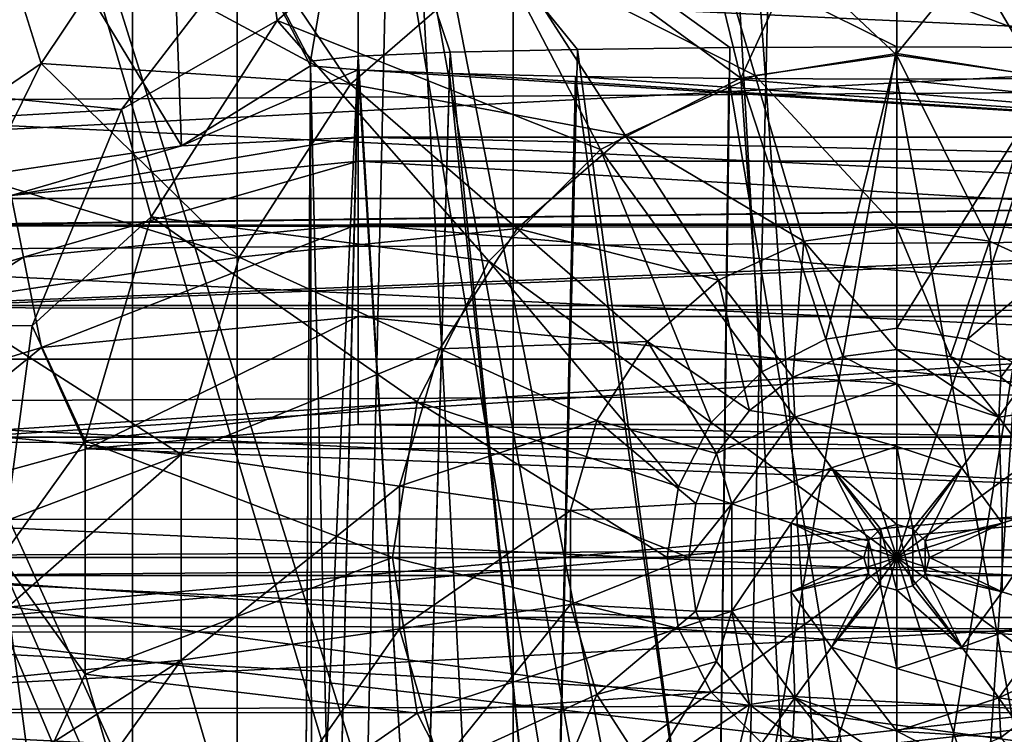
# Model space of a CAD drawing. Header units: metres. Extents: x -23 to 23, y -109 to 23.
# Tile 466 of 656: x -2.44 to 0.3, y 5.51 to 7.5. Entities that reach past the tile are written whole.
import ezdxf

# ---------------------------------------------------------------- set-up
doc = ezdxf.new("R2010")
doc.units = ezdxf.units.M
doc.layers.add('solid_509434', color=7, linetype='CONTINUOUS')
doc.layers.add('solid_509434_01', color=7, linetype='CONTINUOUS')

msp = doc.modelspace()

# ---------------------------------------------------------------- linework, layer by layer
at = {"layer": 'solid_509434'}
for points in [[(-2.128254, -22.900986), (-2.128254, 22.900986), (-1.068158, 22.974649)], [(-1.068158, -22.974649), (-2.128254, -22.900986), (-1.068158, 22.974649)], [(-3.180288, -22.779009), (-3.180288, 22.779009), (-2.128254, 22.900986)], [(-2.128254, -22.900986), (-3.180288, -22.779009), (-2.128254, 22.900986)], [(-1.836554, -17.411856, 46), (-1.836554, 17.411856, 46), (-3.638742, 17.126448, 46)], [(-1.836554, -17.411856, 46), (0, -17.508833, 46), (-1.836554, 17.411856, 46)], [(-1.836554, -17.411856, 46), (-3.638742, 17.126448, 46), (-3.638742, -17.126448, 46)], [(-0.119213, 1.900056, 160.620407), (-0.653403, 11.368499, 160.433731), (-1.951373, 11.216787, 160.433731)], [(0.022408, 1.900056, 160.620468), (0.653403, 11.368499, 160.433731), (-0.653403, 11.368499, 160.433731)], [(-0.119213, 1.900056, 160.620407), (0.022408, 1.900056, 160.620468), (-0.653403, 11.368499, 160.433731)], [(-1.951373, 11.216787, 160.433731), (-3.222955, 10.915418, 160.433731), (-0.401728, 1.900056, 160.61969)], [(-0.260559, 1.900056, 160.620148), (-1.951373, 11.216787, 160.433731), (-0.401728, 1.900056, 160.61969)], [(-0.260559, 1.900056, 160.620148), (-0.119213, 1.900056, 160.620407), (-1.951373, 11.216787, 160.433731)], [(-3.222955, 10.915418, 160.433731), (-4.450951, 10.468463, 160.433731), (-0.459658, 1.666169, 160.623337)], [(-3.222955, 10.915418, 160.433731), (-0.459658, 1.666169, 160.623337), (-0.401728, 1.900056, 160.61969)], [(-4.450951, 10.468463, 160.433731), (-5.618755, 9.881969, 160.433731), (-0.564845, 1.24148, 160.629425)], [(-4.450951, 10.468463, 160.433731), (-0.51403, 1.446641, 160.626587), (-0.459658, 1.666169, 160.623337)], [(-4.450951, 10.468463, 160.433731), (-0.564845, 1.24148, 160.629425), (-0.51403, 1.446641, 160.626587)], [(-5.618755, 9.881969, 160.433731), (-6.710576, 9.163868, 160.433731), (-0.612053, 1.050878, 160.631805)], [(-5.618755, 9.881969, 160.433731), (-0.612053, 1.050878, 160.631805), (-0.564845, 1.24148, 160.629425)], [(-6.710576, 9.163868, 160.433731), (-7.711648, 8.323869, 160.433731), (-1.44873, 1.900056, 160.611374)], [(-6.710576, 9.163868, 160.433731), (-0.641626, 0.931476, 160.633133), (-0.612053, 1.050878, 160.631805)], [(-6.710576, 9.163868, 160.433731), (-1.44873, 1.900056, 160.611374), (-0.641626, 0.931476, 160.633133)], [(-7.711648, 8.323869, 160.433731), (-8.608433, 7.373333, 160.433731), (-1.774265, 1.900056, 160.607483)], [(-7.711648, 8.323869, 160.433731), (-1.774265, 1.900056, 160.607483), (-1.44873, 1.900056, 160.611374)], [(-0.433863, 7.335294, 64.752502), (-0.643146, 8.190601, 63.785877), (0, 8.283062, 63.785877)], [(-0.433863, 7.335294, 64.752502), (-1.234299, 7.920645, 63.785877), (-0.643146, 8.190601, 63.785877)], [(-2.029092, 8.142138, 155.228531), (-1.5, 8.165452, 155.228531), (-1.633015, 7.382183, 125.375923)], [(-1.633015, 7.382183, 125.375923), (-1.5, 8.165452, 155.228531), (-1.5, 7.396064, 125.846802)], [(-1.24366, 7.406901, 126.260674), (-1.5, 7.396064, 125.846802), (-1.5, 8.165452, 155.228531)], [(-0.888682, 7.415253, 126.579582), (-1.24366, 7.406901, 126.260674), (-1.5, 8.165452, 155.228531)], [(-0.464404, 7.420524, 126.780876), (-0.888682, 7.415253, 126.579582), (-1.5, 8.165452, 155.228531)], [(0, 7.422345, 126.850418), (-0.464404, 7.420524, 126.780876), (-1.5, 8.165452, 155.228531)], [(0.467685, 7.420497, 126.779869), (0, 7.422345, 126.850418), (-1.5, 8.165452, 155.228531)], [(0.894337, 7.415154, 126.575798), (0.467685, 7.420497, 126.779869), (-1.5, 8.165452, 155.228531)], [(1.2459, 7.406831, 126.257988), (0.894337, 7.415154, 126.575798), (-1.5, 8.165452, 155.228531)], [(1.5, 7.396064, 125.846802), (1.2459, 7.406831, 126.257988), (-1.5, 8.165452, 155.228531)], [(1.5, 8.165452, 155.228531), (1.5, 7.396064, 125.846802), (-1.5, 8.165452, 155.228531)], [(-2.554083, 8.072378, 155.228531), (-2.029092, 8.142138, 155.228531), (-1.992085, 7.146226, 117.229057)], [(-2.029092, 8.142138, 155.228531), (-1.633015, 7.382183, 125.375923), (-1.63299, 7.369177, 124.883324)], [(-2.029092, 8.142138, 155.228531), (-1.63299, 7.369177, 124.883324), (-1.992085, 7.146226, 117.229057)], [(-2.554083, 8.072378, 155.228531), (-1.992085, 7.146226, 117.229057), (-2.479432, 7.073935, 117.229057)], [(13.941142, 8.052975, 84), (-13.941094, 8.053056, 84), (-14.706376, 6.552244, 84)], [(14.70641, 6.552169, 84), (13.941142, 8.052975, 84), (-14.706376, 6.552244, 84)], [(-2.158524, 7.247466, 63.700001), (-11.181997, 6.737748, 63.700001), (-10.287291, 8.03785, 63.700001)], [(-1.761283, 7.764386, 63.700001), (-2.158524, 7.247466, 63.700001), (-10.287291, 8.03785, 63.700001)], [(-1.945503, 7.945537, 65.47879), (-2.182805, 7.674951, 65.47879), (-1.521364, 7.318269, 66.453232)], [(-1.945503, 7.945537, 65.47879), (-1.521364, 7.318269, 66.453232), (-1.088338, 7.693488, 66.453232)], [(-0.394032, 7.34195, 67.511581), (-0.567142, 7.93151, 66.453232), (-1.088338, 7.693488, 66.453232)], [(-0.394032, 7.34195, 67.511581), (0, 7.398603, 67.511581), (-0.567142, 7.93151, 66.453232)], [(-1.725409, 7.495103, 63.785877), (-1.761283, 7.764386, 63.700001), (-1.234299, 7.920645, 63.785877)], [(-0.825257, 7.135869, 64.752502), (-1.725409, 7.495103, 63.785877), (-1.234299, 7.920645, 63.785877)], [(-0.433863, 7.335294, 64.752502), (-0.825257, 7.135869, 64.752502), (-1.234299, 7.920645, 63.785877)], [(-1.725409, 7.495103, 63.785877), (-2.158524, 7.247466, 63.700001), (-1.761283, 7.764386, 63.700001)], [(-2.827818, 7.07245, 65.273033), (-2.38276, 7.3757, 65.47879), (-2.488992, 7.718028, 65.273033)], [(-2.488992, 7.718028, 65.273033), (-2.38276, 7.3757, 65.47879), (-2.182805, 7.674951, 65.47879)], [(-0.756142, 7.17658, 67.511581), (-1.088338, 7.693488, 66.453232), (-1.521364, 7.318269, 66.453232)], [(-0.756142, 7.17658, 67.511581), (-0.394032, 7.34195, 67.511581), (-1.088338, 7.693488, 66.453232)], [(-2.182805, 7.674951, 65.47879), (-2.38276, 7.3757, 65.47879), (-1.521364, 7.318269, 66.453232)], [(-2.076742, 6.948427, 63.785877), (-2.158524, 7.247466, 63.700001), (-1.725409, 7.495103, 63.785877)], [(-1.135869, 6.825257, 64.752502), (-2.076742, 6.948427, 63.785877), (-1.725409, 7.495103, 63.785877)], [(-0.825257, 7.135869, 64.752502), (-1.135869, 6.825257, 64.752502), (-1.725409, 7.495103, 63.785877)], [(-1.24366, 7.406901, 126.260674), (-1.325985, 4.542696, 125.386948), (-1.5, 7.396064, 125.846802)], [(-1.24366, 7.406901, 126.260674), (-0.957361, 4.539433, 125.760788), (-1.325985, 4.542696, 125.386948)], [(-0.888682, 7.415253, 126.579582), (-0.957361, 4.539433, 125.760788), (-1.24366, 7.406901, 126.260674)], [(-0.888682, 7.415253, 126.579582), (-0.500614, 4.537374, 125.99678), (-0.957361, 4.539433, 125.760788)], [(-0.464404, 7.420524, 126.780876), (-0.500614, 4.537374, 125.99678), (-0.888682, 7.415253, 126.579582)], [(0, 7.422345, 126.850418), (0, 4.536672, 126.077202), (-0.500614, 4.537374, 125.99678)], [(0, 7.422345, 126.850418), (-0.500614, 4.537374, 125.99678), (-0.464404, 7.420524, 126.780876)], [(0.467685, 7.420497, 126.779869), (0, 4.536672, 126.077202), (0, 7.422345, 126.850418)], [(0.467685, 7.420497, 126.779869), (0.500598, 4.537374, 125.996788), (0, 4.536672, 126.077202)], [(-1.633015, 7.382183, 125.375923), (-1.62864, 4.549173, 124.644783), (-1.65, 4.551546, 124.37291)], [(-1.63299, 7.369177, 124.883324), (-1.633015, 7.382183, 125.375923), (-1.65, 4.551546, 124.37291)], [(-1.633015, 7.382183, 125.375923), (-1.5, 7.396064, 125.846802), (-1.62864, 4.549173, 124.644783)], [(-1.5, 7.396064, 125.846802), (-1.56644, 4.546874, 124.908241), (-1.62864, 4.549173, 124.644783)], [(-1.5, 7.396064, 125.846802), (-1.325985, 4.542696, 125.386948), (-1.56644, 4.546874, 124.908241)], [(-8.608433, 7.373333, 160.433731), (-9.388803, 6.325113, 160.433731), (-2.100185, 1.900056, 160.60321)], [(-8.608433, 7.373333, 160.433731), (-2.100185, 1.900056, 160.60321), (-1.774265, 1.900056, 160.607483)], [(-2.827818, 7.07245, 65.273033), (-2.541941, 7.052917, 65.47879), (-2.38276, 7.3757, 65.47879)], [(-2.38276, 7.3757, 65.47879), (-2.541941, 7.052917, 65.47879), (-1.831137, 6.836252, 66.453232)], [(-2.38276, 7.3757, 65.47879), (-1.831137, 6.836252, 66.453232), (-1.521364, 7.318269, 66.453232)], [(-1.992085, 7.146226, 117.229057), (-1.63299, 7.369177, 124.883324), (-1.5, 7.358531, 124.413483)], [(-1.992085, 7.146226, 117.229057), (-1.5, 7.358531, 124.413483), (-1.5, 7.1704, 117.229057)], [(-1.63299, 7.369177, 124.883324), (-1.65, 4.551546, 124.37291), (-1.628617, 4.553918, 124.101036)], [(-1.63299, 7.369177, 124.883324), (-1.628617, 4.553918, 124.101036), (-1.566398, 4.556217, 123.837593)], [(-1.63299, 7.369177, 124.883324), (-1.566398, 4.556217, 123.837593), (-1.5, 7.358531, 124.413483)], [(-1.5, 7.358531, 124.413483), (-1.566398, 4.556217, 123.837593), (-1.325923, 4.560394, 123.358932)], [(-1.5, 7.358531, 124.413483), (-1.325923, 4.560394, 123.358932), (-1.2459, 7.347764, 124.002296)], [(-1.5, 7.358531, 124.413483), (1.5, 7.1704, 117.229057), (-1.5, 7.1704, 117.229057)], [(-1.2459, 7.347764, 124.002296), (-1.325923, 4.560394, 123.358932), (-0.957314, 4.563656, 122.985146)], [(-1.2459, 7.347764, 124.002296), (-0.957314, 4.563656, 122.985146), (-0.894337, 7.339442, 123.684486)], [(-0.894337, 7.339442, 123.684486), (-0.957314, 4.563656, 122.985146), (-0.500598, 4.565715, 122.749184)], [(-0.894337, 7.339442, 123.684486), (-0.500598, 4.565715, 122.749184), (-0.467685, 7.334098, 123.480415)], [(-0.375519, 6.516858, 65.814804), (-0.825257, 7.135869, 64.752502), (-0.433863, 7.335294, 64.752502)], [(-0.258639, 6.880845, 68.637062), (-0.394032, 7.34195, 67.511581), (-0.756142, 7.17658, 67.511581)], [(-0.467685, 7.334098, 123.480415), (-0.500598, 4.565715, 122.749184), (0, 4.566417, 122.668762)], [(-0.467685, 7.334098, 123.480415), (0, 4.566417, 122.668762), (0, 7.332251, 123.409866)], [(-0.375519, 6.516858, 65.814804), (-0.433863, 7.335294, 64.752502), (-0.197422, 6.607603, 65.814804)], [(-0.258639, 6.880845, 68.637062), (0, 6.918032, 68.637062), (-0.394032, 7.34195, 67.511581)], [(-1.056994, 6.91589, 67.511581), (-1.521364, 7.318269, 66.453232), (-1.831137, 6.836252, 66.453232)], [(-1.056994, 6.91589, 67.511581), (-0.756142, 7.17658, 67.511581), (-1.521364, 7.318269, 66.453232)], [(-2.158524, 7.247466, 63.700001), (-2.408116, 6.645539, 63.700001), (-11.181997, 6.737748, 63.700001)], [(-2.076742, 6.948427, 63.785877), (-2.408116, 6.645539, 63.700001), (-2.158524, 7.247466, 63.700001)], [(-2.466404, 7.008442, 116.929398), (-1.992085, 7.146226, 117.229057), (-1.5, 7.1704, 117.229057)], [(-2.466404, 7.008442, 116.929398), (-1.5, 7.1704, 117.229057), (-1.5, 7.103625, 116.929398)], [(-0.496325, 6.772297, 68.637062), (-0.756142, 7.17658, 67.511581), (-1.056994, 6.91589, 67.511581)], [(-0.496325, 6.772297, 68.637062), (-0.258639, 6.880845, 68.637062), (-0.756142, 7.17658, 67.511581)], [(-2.466404, 7.008442, 116.929398), (-2.479432, 7.073935, 117.229057), (-1.992085, 7.146226, 117.229057)], [(-0.516858, 6.375519, 65.814804), (-1.135869, 6.825257, 64.752502), (-0.825257, 7.135869, 64.752502)], [(-0.516858, 6.375519, 65.814804), (-0.825257, 7.135869, 64.752502), (-0.375519, 6.516858, 65.814804)], [(-2.466404, 7.008442, 116.929398), (-1.5, 7.103625, 116.929398), (-2.432275, 6.836864, 116.676743)], [(-1.5, 7.103625, 116.929398), (-1.5, 6.928686, 116.676743), (-2.432275, 6.836864, 116.676743)], [(-1.5, 7.103625, 116.929398), (1.5, 6.928686, 116.676743), (-1.5, 6.928686, 116.676743)], [(-2.541941, 7.052917, 65.47879), (-2.657628, 6.712117, 65.47879), (-1.831137, 6.836252, 66.453232)], [(-2.466404, 7.008442, 116.929398), (-2.432275, 6.836864, 116.676743), (-3.328724, 6.56493, 116.676743)], [(-2.259822, 6.324921, 63.785877), (-2.408116, 6.645539, 63.700001), (-2.076742, 6.948427, 63.785877)], [(-1.335294, 6.433863, 64.752502), (-2.259822, 6.324921, 63.785877), (-2.076742, 6.948427, 63.785877)], [(-1.135869, 6.825257, 64.752502), (-1.335294, 6.433863, 64.752502), (-2.076742, 6.948427, 63.785877)], [(-2.432275, 6.836864, 116.676743), (-1.5, 6.928686, 116.676743), (-2.382082, 6.584527, 116.508675)], [(-1.5, 6.928686, 116.676743), (-1.5, 6.671405, 116.508675), (-2.382082, 6.584527, 116.508675)], [(-1.272214, 6.581001, 67.511581), (-1.056994, 6.91589, 67.511581), (-1.831137, 6.836252, 66.453232)], [(-1.5, 6.928686, 116.676743), (1.5, 6.671405, 116.508675), (-1.5, 6.671405, 116.508675)], [(-0.693802, 6.601183, 68.637062), (-1.056994, 6.91589, 67.511581), (-1.272214, 6.581001, 67.511581)], [(-0.693802, 6.601183, 68.637062), (-0.496325, 6.772297, 68.637062), (-1.056994, 6.91589, 67.511581)], [(-0.289665, 6.501722, 69.809235), (-0.258639, 6.880845, 68.637062), (-0.496325, 6.772297, 68.637062)], [(-0.289665, 6.501722, 69.809235), (-0.149938, 6.559597, 69.809235), (-0.258639, 6.880845, 68.637062)], [(-0.149938, 6.559597, 69.809235), (0, 6.579336, 69.809235), (-0.258639, 6.880845, 68.637062)], [(-3.328724, 6.56493, 116.676743), (-2.432275, 6.836864, 116.676743), (-3.230267, 6.327233, 116.508675)], [(-2.432275, 6.836864, 116.676743), (-2.382082, 6.584527, 116.508675), (-3.230267, 6.327233, 116.508675)], [(-2.657628, 6.712117, 65.47879), (-1.992563, 6.286487, 66.453232), (-1.831137, 6.836252, 66.453232)], [(-1.272214, 6.581001, 67.511581), (-1.831137, 6.836252, 66.453232), (-1.992563, 6.286487, 66.453232)], [(-0.607603, 6.197422, 65.814804), (-1.335294, 6.433863, 64.752502), (-1.135869, 6.825257, 64.752502)], [(-0.607603, 6.197422, 65.814804), (-1.135869, 6.825257, 64.752502), (-0.516858, 6.375519, 65.814804)], [(-0.409651, 6.409654, 69.809235), (-0.496325, 6.772297, 68.637062), (-0.693802, 6.601183, 68.637062)], [(-0.409651, 6.409654, 69.809235), (-0.289665, 6.501722, 69.809235), (-0.496325, 6.772297, 68.637062)], [(-2.408113, 5.35445, 63.700001), (-11.913324, 5.339229, 63.700001), (-11.181997, 6.737748, 63.700001)], [(-2.493185, 5.999997, 63.700001), (-2.408113, 5.35445, 63.700001), (-11.181997, 6.737748, 63.700001)], [(-2.408116, 6.645539, 63.700001), (-2.493185, 5.999997, 63.700001), (-11.181997, 6.737748, 63.700001)], [(-2.657628, 6.712117, 65.47879), (-2.727842, 6.35913, 65.47879), (-1.992563, 6.286487, 66.453232)], [(-2.382082, 6.584527, 116.508675), (-1.5, 6.671405, 116.508675), (-2.2549, 6.302616, 116.449997)], [(-1.5, 6.671405, 116.508675), (-1.5, 6.370675, 116.449997), (-2.2549, 6.302616, 116.449997)], [(-1.5, 6.671405, 116.508675), (1.5, 6.370675, 116.449997), (-1.5, 6.370675, 116.449997)], [(-2.259822, 6.324921, 63.785877), (-2.493185, 5.999997, 63.700001), (-2.408116, 6.645539, 63.700001)], [(-3.230267, 6.327233, 116.508675), (-2.382082, 6.584527, 116.508675), (-2.972547, 6.105464, 116.449997)], [(-2.382082, 6.584527, 116.508675), (-2.2549, 6.302616, 116.449997), (-2.972547, 6.105464, 116.449997)], [(-1.384367, 6.199042, 67.511581), (-1.272214, 6.581001, 67.511581), (-1.992563, 6.286487, 66.453232)], [(-0.835071, 6.381364, 68.637062), (-1.272214, 6.581001, 67.511581), (-1.384367, 6.199042, 67.511581)], [(-0.835071, 6.381364, 68.637062), (-0.693802, 6.601183, 68.637062), (-1.272214, 6.581001, 67.511581)], [(-0.501719, 6.289669, 69.809235), (-0.693802, 6.601183, 68.637062), (-0.835071, 6.381364, 68.637062)], [(-0.501719, 6.289669, 69.809235), (-0.409651, 6.409654, 69.809235), (-0.693802, 6.601183, 68.637062)], [(0, 6.483332, 70.010483), (-0.149938, 6.559597, 69.809235), (-0.289665, 6.501722, 69.809235)], [(0, 6.483332, 70.010483), (0, 6.579336, 69.809235), (-0.149938, 6.559597, 69.809235)], [(0.284095, 6.391024, 70.010483), (0, 6.579336, 69.809235), (0, 6.483332, 70.010483)], [(14.70641, 6.552169, 84), (-14.706376, 6.552244, 84), (-15.31097, 4.978186, 84)], [(15.310991, 4.978122, 84), (14.70641, 6.552169, 84), (-15.31097, 4.978186, 84)], [(-0.284095, 6.391024, 70.010483), (-0.289665, 6.501722, 69.809235), (-0.409651, 6.409654, 69.809235)], [(-0.284095, 6.391024, 70.010483), (0, 6.483332, 70.010483), (-0.289665, 6.501722, 69.809235)], [(-0.284095, 6.391024, 70.010483), (0, 6.30898, 70.150185), (0, 6.483332, 70.010483)], [(-1.335294, 6.433863, 64.752502), (-1.404011, 6, 64.752502), (-2.259822, 6.324921, 63.785877)], [(-0.638871, 6, 65.814804), (-1.404011, 6, 64.752502), (-1.335294, 6.433863, 64.752502)], [(-0.638871, 6, 65.814804), (-1.335294, 6.433863, 64.752502), (-0.607603, 6.197422, 65.814804)], [(-0.284095, 6.391024, 70.010483), (-0.409651, 6.409654, 69.809235), (-0.501719, 6.289669, 69.809235)], [(-0.284095, 6.391024, 70.010483), (-0.501719, 6.289669, 69.809235), (-0.459676, 6.149358, 70.010483)], [(-0.284095, 6.391024, 70.010483), (-0.459676, 6.149358, 70.010483), (-0.181614, 6.24997, 70.150185)], [(-0.284095, 6.391024, 70.010483), (-0.181614, 6.24997, 70.150185), (0, 6.30898, 70.150185)], [(2.247595, 6.303937, 116.449997), (-2.2549, 6.302616, 116.449997), (-1.5, 6.370675, 116.449997)], [(-0.908687, 6.13065, 68.637062), (-0.835071, 6.381364, 68.637062), (-1.384367, 6.199042, 67.511581)], [(-0.559595, 6.149944, 69.809235), (-0.835071, 6.381364, 68.637062), (-0.908687, 6.13065, 68.637062)], [(-0.559595, 6.149944, 69.809235), (-0.501719, 6.289669, 69.809235), (-0.835071, 6.381364, 68.637062)], [(-2.727842, 6.35913, 65.47879), (-2.751381, 6, 65.47879), (-1.992563, 6.286487, 66.453232)], [(-9.388803, 6.325113, 160.433731), (-2.425436, 1.900056, 160.598602), (-2.100185, 1.900056, 160.60321)], [(-9.388803, 6.325113, 160.433731), (-2.911386, 1.900056, 160.591293), (-2.425436, 1.900056, 160.598602)], [(-2.259823, 5.675086, 63.785877), (-2.493185, 5.999997, 63.700001), (-2.259822, 6.324921, 63.785877)], [(-1.404011, 6, 64.752502), (-2.259823, 5.675086, 63.785877), (-2.259822, 6.324921, 63.785877)], [(-0.181614, 6.24997, 70.150185), (0, 6.091413, 70.199997), (0, 6.30898, 70.150185)], [(2.959521, 6.110289, 116.449997), (-2.972547, 6.105464, 116.449997), (-2.2549, 6.302616, 116.449997)], [(-2.751381, 6, 65.47879), (-2.727842, 5.64087, 65.47879), (-1.992563, 6.286487, 66.453232)], [(-2.727842, 5.64087, 65.47879), (-1.992563, 5.713513, 66.453232), (-1.992563, 6.286487, 66.453232)], [(2.247595, 6.303937, 116.449997), (2.959521, 6.110289, 116.449997), (-2.2549, 6.302616, 116.449997)], [(-1.384367, 6.199042, 67.511581), (-1.992563, 6.286487, 66.453232), (-1.992563, 5.713513, 66.453232)], [(-0.459676, 6.149358, 70.010483), (-0.501719, 6.289669, 69.809235), (-0.559595, 6.149944, 69.809235)], [(-0.459676, 6.149358, 70.010483), (-0.293857, 6.09548, 70.150185), (-0.181614, 6.24997, 70.150185)], [(-0.181614, 6.24997, 70.150185), (-0.293857, 6.09548, 70.150185), (-0.078973, 6.045905, 70.199997)], [(-0.181614, 6.24997, 70.150185), (-0.078973, 6.045905, 70.199997), (-0.045246, 6.079382, 70.199997)], [(-1.384367, 5.800958, 67.511581), (-1.384367, 6.199042, 67.511581), (-1.992563, 5.713513, 66.453232)], [(-0.908687, 6.13065, 68.637062), (-1.384367, 6.199042, 67.511581), (-1.384367, 5.800958, 67.511581)], [(-0.579336, 6, 69.809235), (-0.559595, 6.149944, 69.809235), (-0.908687, 6.13065, 68.637062)], [(-0.459676, 6.149358, 70.010483), (-0.559595, 6.149944, 69.809235), (-0.579336, 6, 69.809235)], [(-0.459676, 6.149358, 70.010483), (-0.579336, 6, 69.809235), (-0.559595, 5.850056, 69.809235)], [(-0.459676, 6.149358, 70.010483), (-0.559595, 5.850056, 69.809235), (-0.459676, 5.850642, 70.010483)], [(-0.459676, 6.149358, 70.010483), (-0.459676, 5.850642, 70.010483), (-0.293857, 6.09548, 70.150185)], [(-0.908687, 5.86935, 68.637062), (-0.908687, 6.13065, 68.637062), (-1.384367, 5.800958, 67.511581)], [(-0.579336, 6, 69.809235), (-0.908687, 6.13065, 68.637062), (-0.908687, 5.86935, 68.637062)], [(3.626328, 5.795932, 116.449997), (-3.633821, 5.791552, 116.449997), (-2.972547, 6.105464, 116.449997)], [(2.959521, 6.110289, 116.449997), (3.626328, 5.795932, 116.449997), (-2.972547, 6.105464, 116.449997)], [(-0.459676, 5.850642, 70.010483), (-0.293857, 5.90452, 70.150185), (-0.293857, 6.09548, 70.150185)], [(-0.293857, 6.09548, 70.150185), (-0.091328, 6, 70.199997), (-0.078973, 6.045905, 70.199997)], [(-0.293857, 6.09548, 70.150185), (-0.293857, 5.90452, 70.150185), (-0.091328, 6, 70.199997)], [(-0.045246, 6.079382, 70.199997), (-0.078973, 6.045905, 70.199997), (-0.045247, 5.920618, 70.199997)], [(-0.078973, 6.045905, 70.199997), (-0.091328, 6, 70.199997), (-0.078973, 5.954094, 70.199997)], [(-0.078973, 6.045905, 70.199997), (-0.078973, 5.954094, 70.199997), (-0.045247, 5.920618, 70.199997)], [(4, 5, 116.449997), (-3.5, 6, 116.449997), (-3.889313, 5.920111, 116.449997)], [(4, 5, 116.449997), (3.5, 6, 116.449997), (-3.5, 6, 116.449997)], [(3.5, 6, 114.949997), (-2.8, 5.95, 114.949997), (-3.5, 6, 114.949997)], [(3.5, 6, 114.949997), (2.8, 5.95, 114.949997), (-2.8, 5.95, 114.949997)], [(-2.259823, 5.675086, 63.785877), (-2.408113, 5.35445, 63.700001), (-2.493185, 5.999997, 63.700001)], [(-1.404011, 6, 64.752502), (-1.335294, 5.566137, 64.752502), (-2.259823, 5.675086, 63.785877)], [(-0.607603, 5.802578, 65.814804), (-1.335294, 5.566137, 64.752502), (-1.404011, 6, 64.752502)], [(-0.607603, 5.802578, 65.814804), (-1.404011, 6, 64.752502), (-0.638871, 6, 65.814804)], [(-0.559595, 5.850056, 69.809235), (-0.579336, 6, 69.809235), (-0.908687, 5.86935, 68.637062)], [(-0.293857, 5.90452, 70.150185), (-0.078973, 5.954094, 70.199997), (-0.091328, 6, 70.199997)], [(-0.293857, 5.90452, 70.150185), (-0.181614, 5.75003, 70.150185), (-0.078973, 5.954094, 70.199997)], [(-0.181614, 5.75003, 70.150185), (-0.045247, 5.920618, 70.199997), (-0.078973, 5.954094, 70.199997)], [(2.8, 5.567317, 114.873878), (-2.8, 5.568042, 114.874176), (-2.8, 5.95, 114.949997)], [(4, 5, 116.449997), (-3.889313, 5.920111, 116.449997), (-4, 5, 116.449997)], [(-0.459676, 5.850642, 70.010483), (-0.284095, 5.608976, 70.010483), (-0.293857, 5.90452, 70.150185)], [(-0.284095, 5.608976, 70.010483), (-0.181614, 5.75003, 70.150185), (-0.293857, 5.90452, 70.150185)], [(-0.181614, 5.75003, 70.150185), (0, 5.69102, 70.150185), (-0.045247, 5.920618, 70.199997)], [(0, 5.69102, 70.150185), (0, 5.908587, 70.199997), (-0.045247, 5.920618, 70.199997)], [(-0.908687, 5.86935, 68.637062), (-1.384367, 5.800958, 67.511581), (-1.272214, 5.418999, 67.511581)], [(-0.835071, 5.618636, 68.637062), (-0.908687, 5.86935, 68.637062), (-1.272214, 5.418999, 67.511581)], [(-0.559595, 5.850056, 69.809235), (-0.908687, 5.86935, 68.637062), (-0.835071, 5.618636, 68.637062)], [(-0.50172, 5.710332, 69.809235), (-0.559595, 5.850056, 69.809235), (-0.835071, 5.618636, 68.637062)], [(-0.459676, 5.850642, 70.010483), (-0.559595, 5.850056, 69.809235), (-0.50172, 5.710332, 69.809235)], [(-0.459676, 5.850642, 70.010483), (-0.50172, 5.710332, 69.809235), (-0.409652, 5.590347, 69.809235)], [(-0.459676, 5.850642, 70.010483), (-0.409652, 5.590347, 69.809235), (-0.284095, 5.608976, 70.010483)], [(4.228599, 5.370069, 116.449997), (-4.228599, 5.370069, 116.449997), (-3.633821, 5.791552, 116.449997)], [(3.626328, 5.795932, 116.449997), (4.228599, 5.370069, 116.449997), (-3.633821, 5.791552, 116.449997)], [(-1.384367, 5.800958, 67.511581), (-1.992563, 5.713513, 66.453232), (-1.831137, 5.163748, 66.453232)], [(-1.272214, 5.418999, 67.511581), (-1.384367, 5.800958, 67.511581), (-1.831137, 5.163748, 66.453232)], [(-0.516858, 5.624481, 65.814804), (-1.335294, 5.566137, 64.752502), (-0.607603, 5.802578, 65.814804)], [(-0.284095, 5.608976, 70.010483), (0, 5.516668, 70.010483), (-0.181614, 5.75003, 70.150185)], [(-2.727842, 5.64087, 65.47879), (-2.657628, 5.287884, 65.47879), (-1.992563, 5.713513, 66.453232)], [(-2.657628, 5.287884, 65.47879), (-2.541941, 4.947084, 65.47879), (-1.992563, 5.713513, 66.453232)], [(-2.541941, 4.947084, 65.47879), (-1.831137, 5.163748, 66.453232), (-1.992563, 5.713513, 66.453232)], [(-0.50172, 5.710332, 69.809235), (-0.835071, 5.618636, 68.637062), (-0.693802, 5.398817, 68.637062)], [(-0.409652, 5.590347, 69.809235), (-0.50172, 5.710332, 69.809235), (-0.693802, 5.398817, 68.637062)], [(-2.076744, 5.051578, 63.785877), (-2.408113, 5.35445, 63.700001), (-2.259823, 5.675086, 63.785877)], [(-1.335294, 5.566137, 64.752502), (-2.076744, 5.051578, 63.785877), (-2.259823, 5.675086, 63.785877)], [(-0.516858, 5.624481, 65.814804), (-1.135869, 5.174743, 64.752502), (-1.335294, 5.566137, 64.752502)], [(-0.375519, 5.483142, 65.814804), (-1.135869, 5.174743, 64.752502), (-0.516858, 5.624481, 65.814804)], [(-0.835071, 5.618636, 68.637062), (-1.272214, 5.418999, 67.511581), (-1.056994, 5.08411, 67.511581)], [(-0.693802, 5.398817, 68.637062), (-0.835071, 5.618636, 68.637062), (-1.056994, 5.08411, 67.511581)], [(-0.284095, 5.608976, 70.010483), (-0.409652, 5.590347, 69.809235), (-0.289666, 5.498279, 69.809235)], [(-0.284095, 5.608976, 70.010483), (-0.289666, 5.498279, 69.809235), (-0.14994, 5.440403, 69.809235)], [(2.8, 5.567317, 114.873878), (-2.8, 5.243171, 114.657387), (-2.8, 5.568042, 114.874176)], [(-0.409652, 5.590347, 69.809235), (-0.693802, 5.398817, 68.637062), (-0.496325, 5.227703, 68.637062)], [(-0.289666, 5.498279, 69.809235), (-0.409652, 5.590347, 69.809235), (-0.496325, 5.227703, 68.637062)], [(-1.335294, 5.566137, 64.752502), (-1.135869, 5.174743, 64.752502), (-2.076744, 5.051578, 63.785877)]]:
    msp.add_3dface(points, dxfattribs=at)
at = {"layer": 'solid_509434_01'}
for points in [[(-1.068158, -22.974649), (-1.068158, 22.974649), (0, 23)], [(0, -23), (-1.068158, -22.974649), (0, 23)], [(2.128254, 22.900986), (0, -23), (0, 23)], [(2.128254, 22.900986), (2.128254, -22.900986), (0, -23)], [(-1.836554, 17.411856, 46), (0, -17.508833, 46), (0, 17.508833, 46)], [(1.836554, -17.411856, 46), (0, 17.508833, 46), (0, -17.508833, 46)], [(1.836554, 17.411856, 46), (0, 17.508833, 46), (1.836554, -17.411856, 46)], [(0.022408, 1.900056, 160.620468), (0.234682, 1.900056, 160.620209), (0.653403, 11.368499, 160.433731)], [(0.234682, 1.900056, 160.620209), (1.951373, 11.216787, 160.433731), (0.653403, 11.368499, 160.433731)], [(0.234682, 1.900056, 160.620209), (0.446376, 1.900056, 160.619507), (1.951373, 11.216787, 160.433731)], [(-0.433863, 7.335294, 64.752502), (0, 8.283062, 63.785877), (0, 7.404011, 64.752502)], [(0, 7.404011, 64.752502), (0, 8.283062, 63.785877), (0.643139, 8.190603, 63.785877)], [(0.433863, 7.335294, 64.752502), (0, 7.404011, 64.752502), (0.643139, 8.190603, 63.785877)], [(-0.567142, 7.93151, 66.453232), (0, 7.398603, 67.511581), (0, 8.013053, 66.453232)], [(0.394032, 7.34195, 67.511581), (0.567142, 7.93151, 66.453232), (0, 8.013053, 66.453232)], [(0, 7.398603, 67.511581), (0.394032, 7.34195, 67.511581), (0, 8.013053, 66.453232)], [(-3.6589, 7.665483, 78), (3.633602, 7.719967, 78), (3.797884, 7.318152, 78)], [(-3.815455, 7.266404, 78), (-3.6589, 7.665483, 78), (3.797884, 7.318152, 78)], [(-0.197422, 6.607603, 65.814804), (-0.433863, 7.335294, 64.752502), (0, 7.404011, 64.752502)], [(-0.197422, 6.607603, 65.814804), (0, 7.404011, 64.752502), (0, 6.638871, 65.814804)], [(0, 6.638871, 65.814804), (0, 7.404011, 64.752502), (0.433863, 7.335294, 64.752502)], [(-0.394032, 7.34195, 67.511581), (0, 6.918032, 68.637062), (0, 7.398603, 67.511581)], [(0.258639, 6.880845, 68.637062), (0.394032, 7.34195, 67.511581), (0, 7.398603, 67.511581)], [(0, 6.918032, 68.637062), (0.258639, 6.880845, 68.637062), (0, 7.398603, 67.511581)], [(-1.5, 7.358531, 124.413483), (-1.2459, 7.347764, 124.002296), (1.5, 7.1704, 117.229057)], [(-1.2459, 7.347764, 124.002296), (-0.894337, 7.339442, 123.684486), (1.5, 7.1704, 117.229057)], [(-0.894337, 7.339442, 123.684486), (-0.467685, 7.334098, 123.480415), (1.5, 7.1704, 117.229057)], [(-0.467685, 7.334098, 123.480415), (0, 7.332251, 123.409866), (1.5, 7.1704, 117.229057)], [(0, 6.638871, 65.814804), (0.433863, 7.335294, 64.752502), (0.197422, 6.607603, 65.814804)], [(0, 7.332251, 123.409866), (0.500614, 4.565715, 122.749191), (0.464404, 7.334072, 123.479408)], [(0, 7.332251, 123.409866), (0.464404, 7.334072, 123.479408), (1.5, 7.1704, 117.229057)], [(0, 7.332251, 123.409866), (0, 4.566417, 122.668762), (0.500614, 4.565715, 122.749191)], [(0.197422, 6.607603, 65.814804), (0.433863, 7.335294, 64.752502), (0.825257, 7.135869, 64.752502)], [(0.258639, 6.880845, 68.637062), (0.496325, 6.772297, 68.637062), (0.394032, 7.34195, 67.511581)], [(-3.815455, 7.266404, 78), (3.797884, 7.318152, 78), (3.918212, 6.899647, 78)], [(-3.928926, 6.851651, 78), (-3.815455, 7.266404, 78), (3.918212, 6.899647, 78)], [(1.5, 7.103625, 116.929398), (-1.5, 7.1704, 117.229057), (1.5, 7.1704, 117.229057)], [(-1.5, 7.103625, 116.929398), (-1.5, 7.1704, 117.229057), (1.5, 7.103625, 116.929398)], [(0.197422, 6.607603, 65.814804), (0.825257, 7.135869, 64.752502), (0.375519, 6.516858, 65.814804)], [(-1.5, 7.103625, 116.929398), (1.5, 7.103625, 116.929398), (1.5, 6.928686, 116.676743)], [(-2.8, 6.923594, 104.418571), (-2.8, 7, 105.449997), (2.8, 6.999695, 105.384674)], [(-2.8, 7, 105.449997), (2.8, 7, 105.449997), (2.8, 6.999695, 105.384674)], [(-2.8, 6.925091, 106.471329), (2.8, 6.925091, 106.471329), (2.8, 7, 105.449997)], [(-2.8, 7, 105.449997), (-2.8, 6.925091, 106.471329), (2.8, 7, 105.449997)], [(-2.8, 6.923594, 104.418571), (2.8, 6.999695, 105.384674), (2.8, 6.915123, 104.363228)], [(-2.8, 6.701968, 107.470795), (2.8, 6.701968, 107.470795), (2.8, 6.925091, 106.471329)], [(-2.8, 6.925091, 106.471329), (-2.8, 6.701968, 107.470795), (2.8, 6.925091, 106.471329)], [(-2.8, 6.696046, 103.409668), (-2.8, 6.923594, 104.418571), (2.8, 6.915123, 104.363228)], [(-2.8, 6.696046, 103.409668), (2.8, 6.915123, 104.363228), (2.8, 6.682297, 103.365074)], [(-1.5, 6.928686, 116.676743), (1.5, 6.928686, 116.676743), (1.5, 6.671405, 116.508675)], [(-0.258639, 6.880845, 68.637062), (0, 6.579336, 69.809235), (0, 6.918032, 68.637062)], [(0.14994, 6.559597, 69.809235), (0.258639, 6.880845, 68.637062), (0, 6.918032, 68.637062)], [(0, 6.579336, 69.809235), (0.14994, 6.559597, 69.809235), (0, 6.918032, 68.637062)], [(-3.928926, 6.851651, 78), (3.918212, 6.899647, 78), (3.992282, 6.472025, 78)], [(0.14994, 6.559597, 69.809235), (0.289666, 6.501721, 69.809235), (0.258639, 6.880845, 68.637062)], [(0.289666, 6.501721, 69.809235), (0.496325, 6.772297, 68.637062), (0.258639, 6.880845, 68.637062)], [(-3.997188, 6.428546, 78), (-3.928926, 6.851651, 78), (3.992282, 6.472025, 78)], [(0.289666, 6.501721, 69.809235), (0.409652, 6.409653, 69.809235), (0.496325, 6.772297, 68.637062)], [(-2.8, 6.335407, 108.427017), (2.8, 6.335407, 108.427017), (2.8, 6.701968, 107.470795)], [(-2.8, 6.701968, 107.470795), (-2.8, 6.335407, 108.427017), (2.8, 6.701968, 107.470795)], [(-2.8, 6.322322, 102.445297), (-2.8, 6.696046, 103.409668), (2.8, 6.682297, 103.365074)], [(-2.8, 6.322322, 102.445297), (2.8, 6.682297, 103.365074), (2.8, 6.30621, 102.411629)], [(-1.5, 6.671405, 116.508675), (1.5, 6.671405, 116.508675), (1.5, 6.370675, 116.449997)], [(-0.197422, 6.607603, 65.814804), (0, 6.638871, 65.814804), (0, 6, 66.956009)], [(0, 6.638871, 65.814804), (0.197422, 6.607603, 65.814804), (0, 6, 66.956009)], [(-0.375519, 6.516858, 65.814804), (-0.197422, 6.607603, 65.814804), (0, 6, 66.956009)], [(0.197422, 6.607603, 65.814804), (0.375519, 6.516858, 65.814804), (0, 6, 66.956009)], [(0.284095, 6.391024, 70.010483), (0.14994, 6.559597, 69.809235), (0, 6.579336, 69.809235)], [(0.284095, 6.391024, 70.010483), (0.289666, 6.501721, 69.809235), (0.14994, 6.559597, 69.809235)], [(-0.516858, 6.375519, 65.814804), (-0.375519, 6.516858, 65.814804), (0, 6, 66.956009)], [(0.375519, 6.516858, 65.814804), (0.516858, 6.375519, 65.814804), (0, 6, 66.956009)], [(0.284095, 6.391024, 70.010483), (0.409652, 6.409653, 69.809235), (0.289666, 6.501721, 69.809235)], [(-3.997188, 6.428546, 78), (3.992282, 6.472025, 78), (4.020016, 6.038279, 78)], [(0, 6.483332, 70.010483), (0, 6.30898, 70.150185), (0.181614, 6.24997, 70.150185)], [(0.284095, 6.391024, 70.010483), (0, 6.483332, 70.010483), (0.181614, 6.24997, 70.150185)], [(-4.020198, 5.999972, 78), (-3.997188, 6.428546, 78), (4.020016, 6.038279, 78)], [(0.284095, 6.391024, 70.010483), (0.181614, 6.24997, 70.150185), (0.293857, 6.09548, 70.150185)], [(0.459676, 6.149358, 70.010483), (0.409652, 6.409653, 69.809235), (0.284095, 6.391024, 70.010483)], [(0.459676, 6.149358, 70.010483), (0.284095, 6.391024, 70.010483), (0.293857, 6.09548, 70.150185)], [(2.247595, 6.303937, 116.449997), (-1.5, 6.370675, 116.449997), (1.5, 6.370675, 116.449997)], [(-0.607603, 6.197422, 65.814804), (-0.516858, 6.375519, 65.814804), (0, 6, 66.956009)], [(0.516858, 6.375519, 65.814804), (0.607603, 6.197422, 65.814804), (0, 6, 66.956009)], [(-2.8, 5.833251, 109.319519), (2.8, 5.833251, 109.319519), (2.8, 6.335407, 108.427017)], [(-2.8, 6.335407, 108.427017), (-2.8, 5.833251, 109.319519), (2.8, 6.335407, 108.427017)], [(-2.8, 5.810581, 101.546524), (-2.8, 6.322322, 102.445297), (2.8, 6.30621, 102.411629)], [(0, 6.30898, 70.150185), (0, 6.091413, 70.199997), (0.045247, 6.079382, 70.199997)], [(0.181614, 6.24997, 70.150185), (0, 6.30898, 70.150185), (0.045247, 6.079382, 70.199997)], [(-2.8, 5.810581, 101.546524), (2.8, 6.30621, 102.411629), (2.8, 5.794923, 101.523315)], [(-0.181614, 6.24997, 70.150185), (-0.045246, 6.079382, 70.199997), (0, 6.091413, 70.199997)], [(0.181614, 6.24997, 70.150185), (0.045247, 6.079382, 70.199997), (0.078973, 6.045906, 70.199997)], [(0.293857, 6.09548, 70.150185), (0.181614, 6.24997, 70.150185), (0.078973, 6.045906, 70.199997)], [(-0.638871, 6, 65.814804), (-0.607603, 6.197422, 65.814804), (0, 6, 66.956009)], [(0.607603, 6.197422, 65.814804), (0.638871, 6, 65.814804), (0, 6, 66.956009)], [(0.459676, 6.149358, 70.010483), (0.293857, 6.09548, 70.150185), (0.293857, 5.90452, 70.150185)], [(0.459676, 5.850642, 70.010483), (0.459676, 6.149358, 70.010483), (0.293857, 5.90452, 70.150185)], [(0, 6.091413, 70.199997), (-0.045246, 6.079382, 70.199997), (0, 5.908587, 70.199997)], [(0.045246, 5.920618, 70.199997), (0, 6.091413, 70.199997), (0, 5.908587, 70.199997)], [(0.045246, 5.920618, 70.199997), (0.045247, 6.079382, 70.199997), (0, 6.091413, 70.199997)], [(0.293857, 6.09548, 70.150185), (0.078973, 6.045906, 70.199997), (0.091328, 6, 70.199997)], [(0.293857, 5.90452, 70.150185), (0.293857, 6.09548, 70.150185), (0.091328, 6, 70.199997)], [(-0.045246, 6.079382, 70.199997), (-0.045247, 5.920618, 70.199997), (0, 5.908587, 70.199997)], [(0.045246, 5.920618, 70.199997), (0.078973, 5.954095, 70.199997), (0.045247, 6.079382, 70.199997)], [(0.078973, 5.954095, 70.199997), (0.078973, 6.045906, 70.199997), (0.045247, 6.079382, 70.199997)], [(-4.020198, 5.999972, 78), (4.020016, 6.038279, 78), (4.000546, 5.604082, 78)], [(0.078973, 5.954095, 70.199997), (0.091328, 6, 70.199997), (0.078973, 6.045906, 70.199997)], [(-3.997182, 5.571398, 78), (-4.020198, 5.999972, 78), (4.000546, 5.604082, 78)], [(-3.5, 6, 114.949997), (-3.5, 6, 116.449997), (3.5, 6, 116.449997)], [(3.5, 6, 114.949997), (-3.5, 6, 114.949997), (3.5, 6, 116.449997)], [(-0.607603, 5.802578, 65.814804), (-0.638871, 6, 65.814804), (0, 6, 66.956009)], [(-0.516858, 5.624481, 65.814804), (-0.607603, 5.802578, 65.814804), (0, 6, 66.956009)], [(-0.375519, 5.483142, 65.814804), (-0.516858, 5.624481, 65.814804), (0, 6, 66.956009)], [(-0.197422, 5.392397, 65.814804), (-0.375519, 5.483142, 65.814804), (0, 6, 66.956009)], [(-0.197422, 5.392397, 65.814804), (0, 6, 66.956009), (0, 5.361129, 65.814804)], [(0.197422, 5.392397, 65.814804), (0, 5.361129, 65.814804), (0, 6, 66.956009)], [(0.375519, 5.483142, 65.814804), (0.197422, 5.392397, 65.814804), (0, 6, 66.956009)], [(0.516858, 5.624481, 65.814804), (0.375519, 5.483142, 65.814804), (0, 6, 66.956009)], [(0.607603, 5.802578, 65.814804), (0.516858, 5.624481, 65.814804), (0, 6, 66.956009)], [(0.638871, 6, 65.814804), (0.607603, 5.802578, 65.814804), (0, 6, 66.956009)], [(0.293857, 5.90452, 70.150185), (0.091328, 6, 70.199997), (0.078973, 5.954095, 70.199997)], [(0.181614, 5.75003, 70.150185), (0.078973, 5.954095, 70.199997), (0.045246, 5.920618, 70.199997)], [(0.181614, 5.75003, 70.150185), (0.293857, 5.90452, 70.150185), (0.078973, 5.954095, 70.199997)], [(2.8, 5.567317, 114.873878), (-2.8, 5.95, 114.949997), (2.8, 5.95, 114.949997)], [(0.181614, 5.75003, 70.150185), (0.045246, 5.920618, 70.199997), (0, 5.908587, 70.199997)], [(0, 5.69102, 70.150185), (0.181614, 5.75003, 70.150185), (0, 5.908587, 70.199997)], [(0.459676, 5.850642, 70.010483), (0.293857, 5.90452, 70.150185), (0.181614, 5.75003, 70.150185)], [(0.284095, 5.608976, 70.010483), (0.459676, 5.850642, 70.010483), (0.181614, 5.75003, 70.150185)], [(0.284095, 5.608976, 70.010483), (0.501719, 5.710331, 69.809235), (0.459676, 5.850642, 70.010483)], [(-2.8, 5.20625, 110.129204), (2.8, 5.20625, 110.129204), (2.8, 5.833251, 109.319519)], [(-2.8, 5.833251, 109.319519), (-2.8, 5.20625, 110.129204), (2.8, 5.833251, 109.319519)], [(-2.8, 5.171994, 100.732956), (-2.8, 5.810581, 101.546524), (2.8, 5.794923, 101.523315)], [(-2.8, 5.171994, 100.732956), (2.8, 5.794923, 101.523315), (2.8, 5.159399, 100.719185)], [(-0.181614, 5.75003, 70.150185), (0, 5.516668, 70.010483), (0, 5.69102, 70.150185)], [(0.284095, 5.608976, 70.010483), (0.181614, 5.75003, 70.150185), (0, 5.69102, 70.150185)], [(0.284095, 5.608976, 70.010483), (0.409651, 5.590346, 69.809235), (0.501719, 5.710331, 69.809235)], [(0, 5.516668, 70.010483), (0.284095, 5.608976, 70.010483), (0, 5.69102, 70.150185)], [(-3.997182, 5.571398, 78), (4.000546, 5.604082, 78), (3.934632, 5.175124, 78)], [(-0.284095, 5.608976, 70.010483), (-0.14994, 5.440403, 69.809235), (0, 5.420664, 69.809235)], [(-0.284095, 5.608976, 70.010483), (0, 5.420664, 69.809235), (0, 5.516668, 70.010483)], [(0, 5.516668, 70.010483), (0.289665, 5.498278, 69.809235), (0.284095, 5.608976, 70.010483)], [(0.284095, 5.608976, 70.010483), (0.289665, 5.498278, 69.809235), (0.409651, 5.590346, 69.809235)], [(-3.928915, 5.148298, 78), (-3.997182, 5.571398, 78), (3.934632, 5.175124, 78)], [(2.8, 5.242616, 114.65683), (-2.8, 5.243171, 114.657387), (2.8, 5.567317, 114.873878)], [(0.409651, 5.590346, 69.809235), (0.289665, 5.498278, 69.809235), (0.496325, 5.227703, 68.637062)], [(0, 5.516668, 70.010483), (0, 5.420664, 69.809235), (0.149938, 5.440403, 69.809235)], [(0, 5.516668, 70.010483), (0.149938, 5.440403, 69.809235), (0.289665, 5.498278, 69.809235)]]:
    msp.add_3dface(points, dxfattribs=at)

doc.saveas('drawing.dxf')
